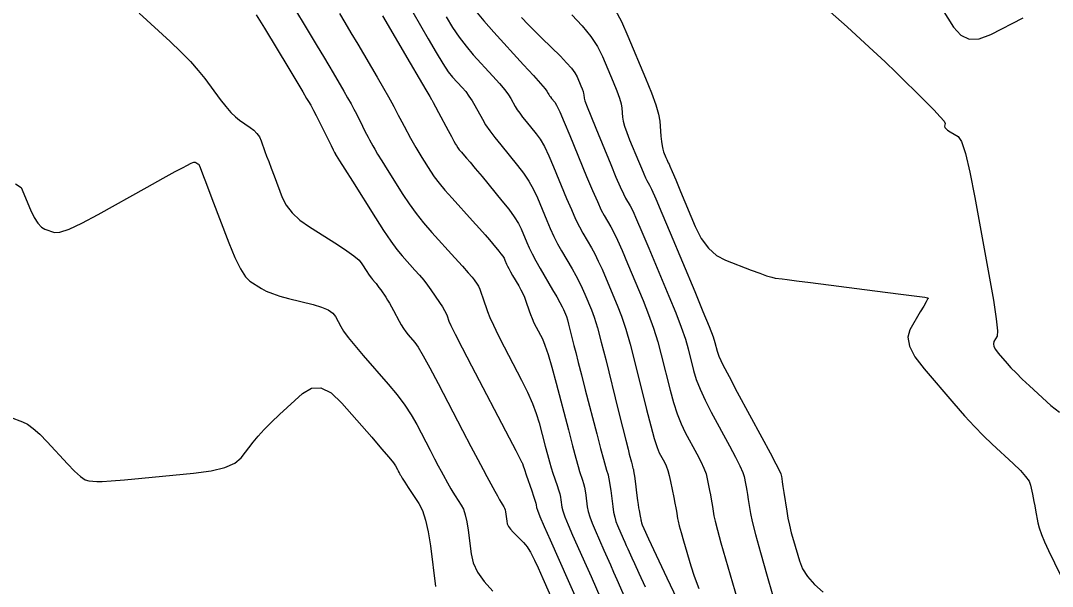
# Model space of a CAD drawing. Extents: x 2082232 to 2083549, y 592624 to 593832.
# Drawn here: x 2083057.2 to 2083118.3, y 592833.2 to 592866.6 of the extents above; entities that cross this region are included whole.
import ezdxf

# ---------------------------------------------------------------- set-up
doc = ezdxf.new("R2010")
doc.units = 0
doc.layers.add('DT_X_Contour_Major', color=7, linetype='Continuous')
doc.layers.add('DT_X_Contour_Minor', color=7, linetype='Continuous')

msp = doc.modelspace()

# ---------------------------------------------------------------- linework, layer by layer
at = {"layer": 'DT_X_Contour_Major'}
for points in [[(2083078.664, 592866.933), (2083080.311, 592864.131), (2083080.852, 592863.211), (2083081.239, 592862.552), (2083081.472, 592862.155), (2083081.552, 592862.018), (2083081.559, 592862.003), (2083081.589, 592861.949), (2083081.671, 592861.796), (2083081.806, 592861.546), (2083081.993, 592861.197), (2083082.565, 592860.137), (2083082.756, 592859.783), (2083082.901, 592859.516), (2083083, 592859.337), (2083083.054, 592859.245), (2083083.135, 592859.116), (2083083.17, 592859.063), (2083083.216, 592859.003), (2083083.273, 592858.935), (2083083.34, 592858.859), (2083083.532, 592858.647), (2083083.651, 592858.51), (2083083.862, 592858.259), (2083084.167, 592857.894), (2083084.564, 592857.414), (2083085.747, 592855.982), (2083086.151, 592855.474), (2083086.475, 592855.027), (2083086.718, 592854.639), (2083086.881, 592854.312), (2083087.209, 592853.517), (2083087.351, 592853.198), (2083087.531, 592852.834), (2083087.75, 592852.427), (2083088.007, 592851.976), (2083088.744, 592850.714), (2083088.992, 592850.287), (2083089.182, 592849.951), (2083089.314, 592849.706), (2083089.388, 592849.552), (2083089.508, 592849.264), (2083089.559, 592849.126), (2083089.619, 592848.928), (2083089.691, 592848.669), (2083089.772, 592848.351), (2083090.004, 592847.42), (2083090.111, 592846.993), (2083090.26, 592846.411), (2083090.45, 592845.672), (2083090.682, 592844.778), (2083091.355, 592842.184), (2083091.581, 592841.321), (2083091.752, 592840.674), (2083091.869, 592840.244), (2083091.931, 592840.031), (2083092.026, 592839.753), (2083092.063, 592839.618), (2083092.102, 592839.42), (2083092.143, 592839.159), (2083092.187, 592838.835), (2083092.307, 592837.889), (2083092.358, 592837.552), (2083092.421, 592837.251), (2083092.496, 592836.986), (2083092.583, 592836.758), (2083092.925, 592835.987), (2083093.017, 592835.779), (2083093.108, 592835.574), (2083093.198, 592835.371), (2083093.437, 592834.833), (2083093.585, 592834.51), (2083093.85, 592833.942), (2083094.233, 592833.131)], [(2083089.874, 592866.979), (2083090.492, 592866.332), (2083091.002, 592865.707), (2083091.404, 592865.105), (2083091.697, 592864.526), (2083092.335, 592863.011), (2083092.546, 592862.489), (2083092.701, 592862.058), (2083092.801, 592861.718), (2083092.844, 592861.469), (2083092.887, 592860.928), (2083092.925, 592860.692), (2083093.007, 592860.388), (2083093.135, 592860.018), (2083093.307, 592859.581), (2083093.824, 592858.327), (2083094.001, 592857.903), (2083094.145, 592857.57), (2083094.255, 592857.33), (2083094.332, 592857.182), (2083094.49, 592856.91), (2083094.611, 592856.657), (2083094.854, 592856.103), (2083095.218, 592855.247), (2083095.704, 592854.09), (2083097.164, 592850.602), (2083097.649, 592849.433), (2083098.01, 592848.542), (2083098.245, 592847.929), (2083098.356, 592847.595), (2083098.486, 592847.074), (2083098.597, 592846.776), (2083098.832, 592846.275), (2083099.193, 592845.569), (2083099.678, 592844.659), (2083101.139, 592841.961), (2083101.62, 592841.068), (2083101.967, 592840.412), (2083102.18, 592839.994), (2083102.259, 592839.813), (2083102.291, 592839.648), (2083102.31, 592839.543), (2083102.341, 592839.35), (2083102.385, 592839.071), (2083102.442, 592838.704), (2083102.612, 592837.611), (2083102.684, 592837.195), (2083102.774, 592836.767), (2083102.881, 592836.327), (2083103.005, 592835.876), (2083103.359, 592834.656), (2083103.547, 592834.197), (2083103.845, 592833.735), (2083104.252, 592833.271), (2083104.769, 592832.803)], [(2083056.927, 592856.99), (2083057.267, 592856.766), (2083057.833, 592855.433), (2083058.045, 592854.987), (2083058.257, 592854.648), (2083058.469, 592854.418), (2083058.681, 592854.295), (2083059.246, 592854.11), (2083059.567, 592854.125), (2083060.106, 592854.307), (2083060.863, 592854.656), (2083061.837, 592855.174), (2083064.727, 592856.776), (2083065.687, 592857.308), (2083066.4, 592857.702), (2083066.866, 592857.957), (2083067.085, 592858.074), (2083067.34, 592858.2), (2083067.429, 592858.239), (2083067.505, 592858.258), (2083067.567, 592858.258), (2083067.616, 592858.24), (2083067.728, 592858.165), (2083067.765, 592858.14), (2083067.792, 592858.12), (2083067.809, 592858.105), (2083067.816, 592858.097), (2083067.822, 592858.08), (2083067.871, 592857.952), (2083068.012, 592857.581), (2083068.246, 592856.967), (2083068.573, 592856.109), (2083069.568, 592853.498), (2083069.926, 592852.621), (2083070.254, 592851.949), (2083070.553, 592851.481), (2083070.821, 592851.218), (2083071.497, 592850.79), (2083071.788, 592850.633), (2083072.152, 592850.482), (2083072.59, 592850.337), (2083073.102, 592850.198), (2083074.565, 592849.837), (2083075.059, 592849.69), (2083075.445, 592849.523), (2083075.723, 592849.334), (2083075.892, 592849.124), (2083076.198, 592848.536), (2083076.368, 592848.264), (2083076.647, 592847.887), (2083077.036, 592847.407), (2083077.535, 592846.822), (2083079.011, 592845.125), (2083079.532, 592844.498), (2083079.987, 592843.889), (2083080.378, 592843.299), (2083080.703, 592842.727), (2083081.484, 592841.225), (2083081.752, 592840.711), (2083081.97, 592840.294), (2083082.139, 592839.974), (2083082.259, 592839.751), (2083082.512, 592839.287), (2083082.612, 592839.108), (2083082.723, 592838.921), (2083082.843, 592838.725), (2083082.974, 592838.521), (2083083.337, 592837.963), (2083083.465, 592837.715), (2083083.574, 592837.386), (2083083.666, 592836.978), (2083083.739, 592836.49), (2083083.912, 592835.082), (2083084.042, 592834.548), (2083084.299, 592833.999), (2083084.686, 592833.437), (2083085.201, 592832.861)]]:
    msp.add_lwpolyline(points, dxfattribs=at)
at = {"layer": 'DT_X_Contour_Minor'}
for points in [[(2083103.993, 592868.225), (2083106.186, 592866.271), (2083106.984, 592865.552), (2083107.734, 592864.861), (2083108.436, 592864.2), (2083109.089, 592863.566), (2083110.766, 592861.915), (2083111.315, 592861.365), (2083111.703, 592860.955), (2083111.93, 592860.685), (2083111.997, 592860.554), (2083111.96, 592860.391), (2083111.97, 592860.325), (2083112.028, 592860.248), (2083112.135, 592860.162), (2083112.289, 592860.064), (2083112.765, 592859.792), (2083112.96, 592859.488), (2083113.189, 592858.784), (2083113.452, 592857.677), (2083113.748, 592856.169), (2083114.582, 592851.611), (2083114.846, 592850.101), (2083115.016, 592848.989), (2083115.09, 592848.274), (2083115.068, 592847.958), (2083114.882, 592847.643), (2083114.846, 592847.512), (2083114.876, 592847.353), (2083114.973, 592847.166), (2083115.136, 592846.952), (2083115.66, 592846.343), (2083115.89, 592846.09), (2083116.189, 592845.785), (2083116.557, 592845.428), (2083116.993, 592845.021), (2083118.247, 592843.865), (2083118.762, 592843.47)], [(2083073.226, 592867.749), (2083074.395, 592865.812), (2083074.808, 592865.126), (2083075.171, 592864.52), (2083075.484, 592863.994), (2083075.747, 592863.549), (2083076.382, 592862.468), (2083076.607, 592862.08), (2083076.807, 592861.726), (2083076.98, 592861.405), (2083077.128, 592861.118), (2083077.487, 592860.398), (2083077.614, 592860.145), (2083077.726, 592859.925), (2083077.822, 592859.739), (2083077.903, 592859.586), (2083078.099, 592859.223), (2083078.207, 592859.034), (2083078.384, 592858.74), (2083078.63, 592858.34), (2083078.945, 592857.835), (2083079.879, 592856.348), (2083080.249, 592855.789), (2083080.658, 592855.23), (2083081.108, 592854.67), (2083081.597, 592854.109), (2083082.954, 592852.611), (2083083.408, 592852.107), (2083083.751, 592851.72), (2083083.983, 592851.449), (2083084.104, 592851.294), (2083084.28, 592851.037), (2083084.35, 592850.915), (2083084.43, 592850.741), (2083084.518, 592850.516), (2083084.616, 592850.239), (2083084.888, 592849.432), (2083085.026, 592849.075), (2083085.235, 592848.607), (2083085.515, 592848.029), (2083085.867, 592847.341), (2083086.901, 592845.359), (2083087.257, 592844.644), (2083087.55, 592843.984), (2083087.78, 592843.381), (2083087.946, 592842.834), (2083088.305, 592841.45), (2083088.435, 592840.962), (2083088.554, 592840.534), (2083088.664, 592840.168), (2083088.762, 592839.863), (2083089.012, 592839.131), (2083089.097, 592838.871), (2083089.163, 592838.641), (2083089.21, 592838.44), (2083089.239, 592838.268), (2083089.292, 592837.85), (2083089.347, 592837.629), (2083089.471, 592837.279), (2083089.665, 592836.799), (2083089.929, 592836.191), (2083090.724, 592834.398), (2083091.021, 592833.729), (2083091.606, 592832.412)], [(2083080.016, 592867.943), (2083081.374, 592865.559), (2083081.847, 592864.748), (2083082.245, 592864.102), (2083082.569, 592863.62), (2083082.82, 592863.304), (2083083.388, 592862.682), (2083083.596, 592862.44), (2083083.791, 592862.18), (2083083.974, 592861.903), (2083084.145, 592861.609), (2083084.585, 592860.801), (2083084.777, 592860.479), (2083085.021, 592860.118), (2083085.319, 592859.72), (2083085.669, 592859.283), (2083086.674, 592858.066), (2083087.03, 592857.605), (2083087.343, 592857.132), (2083087.613, 592856.648), (2083087.841, 592856.152), (2083088.393, 592854.816), (2083088.603, 592854.328), (2083088.819, 592853.866), (2083089.042, 592853.428), (2083089.272, 592853.017), (2083089.894, 592851.953), (2083090.116, 592851.561), (2083090.316, 592851.181), (2083090.495, 592850.814), (2083090.651, 592850.46), (2083091.039, 592849.532), (2083091.202, 592849.087), (2083091.398, 592848.448), (2083091.627, 592847.614), (2083091.89, 592846.586), (2083092.636, 592843.587), (2083092.886, 592842.581), (2083093.079, 592841.811), (2083093.212, 592841.278), (2083093.288, 592840.982), (2083093.411, 592840.509), (2083093.452, 592840.351), (2083093.483, 592840.233), (2083093.504, 592840.154), (2083093.516, 592840.115), (2083093.533, 592840.065), (2083093.544, 592840.008), (2083093.563, 592839.876), (2083093.591, 592839.67), (2083093.627, 592839.388), (2083093.734, 592838.537), (2083093.773, 592838.242), (2083093.807, 592837.996), (2083093.837, 592837.798), (2083093.864, 592837.65), (2083093.929, 592837.319), (2083093.95, 592837.209), (2083093.966, 592837.128), (2083093.976, 592837.076), (2083093.98, 592837.052), (2083093.984, 592837.029), (2083093.987, 592837.015), (2083093.992, 592836.993), (2083094.001, 592836.962), (2083094.013, 592836.921), (2083094.047, 592836.802), (2083094.149, 592836.572), (2083094.428, 592835.972), (2083094.885, 592835.002), (2083095.519, 592833.663), (2083097.447, 592829.597)], [(2083111.482, 592867.852), (2083112.49, 592866.261), (2083112.911, 592865.786), (2083113.418, 592865.553), (2083114.011, 592865.562), (2083114.69, 592865.814), (2083116.615, 592866.809)], [(2083064.264, 592867.088), (2083066.093, 592865.4), (2083066.736, 592864.788), (2083067.293, 592864.219), (2083067.763, 592863.693), (2083068.147, 592863.211), (2083069.055, 592861.981), (2083069.383, 592861.558), (2083069.684, 592861.21), (2083069.959, 592860.939), (2083070.209, 592860.744), (2083070.838, 592860.324), (2083071.055, 592860.156), (2083071.235, 592859.968), (2083071.378, 592859.76), (2083071.482, 592859.531), (2083071.712, 592858.893), (2083071.81, 592858.624), (2083071.932, 592858.295), (2083072.079, 592857.905), (2083072.249, 592857.456), (2083072.736, 592856.178), (2083072.974, 592855.71), (2083073.32, 592855.263), (2083073.777, 592854.838), (2083074.342, 592854.434), (2083075.997, 592853.386), (2083076.553, 592853.021), (2083076.982, 592852.71), (2083077.283, 592852.454), (2083077.455, 592852.254), (2083077.745, 592851.792), (2083077.848, 592851.632), (2083077.937, 592851.5), (2083078.014, 592851.395), (2083078.078, 592851.318), (2083078.232, 592851.148), (2083078.296, 592851.073), (2083078.373, 592850.973), (2083078.463, 592850.848), (2083078.567, 592850.7), (2083078.859, 592850.271), (2083078.971, 592850.101), (2083079.085, 592849.913), (2083079.203, 592849.706), (2083079.323, 592849.481), (2083079.649, 592848.856), (2083079.774, 592848.629), (2083079.906, 592848.418), (2083080.045, 592848.223), (2083080.191, 592848.044), (2083080.587, 592847.588), (2083080.785, 592847.308), (2083081.082, 592846.81), (2083081.476, 592846.095), (2083081.969, 592845.161), (2083083.414, 592842.382), (2083083.91, 592841.43), (2083084.315, 592840.658), (2083084.628, 592840.065), (2083084.849, 592839.653), (2083085.318, 592838.793), (2083085.476, 592838.504), (2083085.601, 592838.279), (2083085.692, 592838.12), (2083085.749, 592838.026), (2083085.856, 592837.862), (2083085.894, 592837.789), (2083085.926, 592837.692), (2083085.953, 592837.572), (2083085.974, 592837.428), (2083086.025, 592837.014), (2083086.063, 592836.856), (2083086.139, 592836.695), (2083086.253, 592836.53), (2083086.405, 592836.36), (2083086.859, 592835.903), (2083087.015, 592835.743), (2083087.141, 592835.606), (2083087.237, 592835.491), (2083087.302, 592835.399), (2083087.439, 592835.185), (2083087.522, 592835.027), (2083087.671, 592834.713), (2083087.886, 592834.242), (2083088.165, 592833.616), (2083088.998, 592831.739)], [(2083071.193, 592866.99), (2083071.677, 592866.192), (2083073.114, 592863.809), (2083073.592, 592863.016), (2083073.947, 592862.427), (2083074.179, 592862.04), (2083074.289, 592861.857), (2083074.418, 592861.637), (2083074.485, 592861.515), (2083074.591, 592861.313), (2083074.734, 592861.031), (2083074.916, 592860.668), (2083075.627, 592859.243), (2083075.753, 592858.99), (2083075.83, 592858.836), (2083075.858, 592858.781), (2083075.866, 592858.766), (2083075.932, 592858.66), (2083076.125, 592858.352), (2083076.445, 592857.842), (2083076.891, 592857.13), (2083078.251, 592854.964), (2083078.733, 592854.214), (2083079.158, 592853.589), (2083079.526, 592853.088), (2083079.837, 592852.713), (2083080.593, 592851.88), (2083080.865, 592851.571), (2083081.113, 592851.272), (2083081.338, 592850.981), (2083081.539, 592850.699), (2083082.045, 592849.959), (2083082.216, 592849.702), (2083082.349, 592849.484), (2083082.445, 592849.307), (2083082.503, 592849.17), (2083082.608, 592848.857), (2083082.722, 592848.604), (2083082.982, 592848.079), (2083083.389, 592847.282), (2083083.944, 592846.214), (2083086.17, 592841.946), (2083086.566, 592841.188), (2083086.806, 592840.727), (2083086.891, 592840.564), (2083086.911, 592840.525), (2083086.924, 592840.501), (2083086.928, 592840.492), (2083086.932, 592840.486), (2083086.939, 592840.473), (2083086.956, 592840.424), (2083087.003, 592840.288), (2083087.08, 592840.065), (2083087.186, 592839.754), (2083087.509, 592838.809), (2083087.616, 592838.492), (2083087.694, 592838.249), (2083087.744, 592838.08), (2083087.766, 592837.985), (2083087.785, 592837.831), (2083087.842, 592837.667), (2083087.997, 592837.292), (2083088.25, 592836.706), (2083088.601, 592835.908), (2083089.67, 592833.499), (2083090.06, 592832.62)], [(2083076.129, 592867.061), (2083076.442, 592866.535), (2083076.801, 592865.928), (2083077.206, 592865.241), (2083078.347, 592863.3), (2083078.73, 592862.646), (2083079.023, 592862.139), (2083079.226, 592861.78), (2083079.34, 592861.568), (2083079.523, 592861.201), (2083079.601, 592861.047), (2083079.698, 592860.861), (2083079.814, 592860.642), (2083079.948, 592860.392), (2083080.332, 592859.68), (2083080.481, 592859.408), (2083080.642, 592859.128), (2083080.815, 592858.838), (2083081, 592858.54), (2083081.507, 592857.732), (2083081.73, 592857.404), (2083082.018, 592857.027), (2083082.372, 592856.602), (2083082.791, 592856.128), (2083083.996, 592854.798), (2083084.41, 592854.34), (2083084.745, 592853.964), (2083085.003, 592853.67), (2083085.183, 592853.458), (2083085.56, 592853.002), (2083085.688, 592852.841), (2083085.791, 592852.699), (2083085.868, 592852.575), (2083085.92, 592852.471), (2083086.024, 592852.218), (2083086.076, 592852.106), (2083086.151, 592851.96), (2083086.251, 592851.779), (2083086.374, 592851.564), (2083086.737, 592850.944), (2083086.865, 592850.714), (2083086.977, 592850.487), (2083087.074, 592850.264), (2083087.155, 592850.045), (2083087.35, 592849.466), (2083087.431, 592849.243), (2083087.529, 592849.008), (2083087.642, 592848.762), (2083087.772, 592848.504), (2083088.139, 592847.801), (2083088.293, 592847.439), (2083088.48, 592846.884), (2083088.701, 592846.134), (2083088.955, 592845.189), (2083089.676, 592842.41), (2083089.921, 592841.474), (2083090.115, 592840.752), (2083090.257, 592840.243), (2083090.347, 592839.947), (2083090.519, 592839.442), (2083090.58, 592839.244), (2083090.632, 592839.03), (2083090.677, 592838.799), (2083090.713, 592838.552), (2083090.799, 592837.869), (2083090.852, 592837.59), (2083090.946, 592837.265), (2083091.081, 592836.893), (2083091.256, 592836.475), (2083091.778, 592835.297), (2083091.973, 592834.858), (2083092.166, 592834.423), (2083092.357, 592833.993), (2083092.546, 592833.568), (2083093.046, 592832.439)], [(2083084.172, 592867.228), (2083084.667, 592866.63), (2083085.271, 592865.95), (2083087.028, 592864.027), (2083087.608, 592863.389), (2083088.031, 592862.917), (2083088.297, 592862.612), (2083088.406, 592862.472), (2083088.488, 592862.323), (2083088.523, 592862.263), (2083088.568, 592862.197), (2083088.623, 592862.123), (2083088.688, 592862.042), (2083088.874, 592861.817), (2083088.982, 592861.629), (2083089.166, 592861.236), (2083089.426, 592860.638), (2083089.763, 592859.833), (2083090.761, 592857.415), (2083091.106, 592856.589), (2083091.395, 592855.929), (2083091.627, 592855.432), (2083091.802, 592855.1), (2083092.192, 592854.432), (2083092.363, 592854.109), (2083092.585, 592853.642), (2083092.856, 592853.031), (2083093.178, 592852.275), (2083094.102, 592850.067), (2083094.429, 592849.245), (2083094.718, 592848.435), (2083094.97, 592847.637), (2083095.182, 592846.852), (2083095.699, 592844.774), (2083095.901, 592844.032), (2083096.119, 592843.367), (2083096.353, 592842.777), (2083096.602, 592842.263), (2083097.289, 592840.993), (2083097.521, 592840.544), (2083097.701, 592840.149), (2083097.83, 592839.807), (2083097.907, 592839.518), (2083098.044, 592838.82), (2083098.093, 592838.565), (2083098.137, 592838.323), (2083098.176, 592838.094), (2083098.211, 592837.878), (2083098.298, 592837.32), (2083098.365, 592837.004), (2083098.501, 592836.474), (2083098.706, 592835.731), (2083098.981, 592834.775), (2083099.804, 592831.941)], [(2083092.447, 592867.289), (2083092.815, 592866.585), (2083093.2, 592865.727), (2083094.25, 592863.233), (2083094.598, 592862.372), (2083094.853, 592861.663), (2083095.017, 592861.103), (2083095.089, 592860.693), (2083095.159, 592859.802), (2083095.189, 592859.493), (2083095.225, 592859.236), (2083095.268, 592859.031), (2083095.317, 592858.877), (2083095.458, 592858.535), (2083095.506, 592858.42), (2083095.546, 592858.329), (2083095.576, 592858.264), (2083095.596, 592858.223), (2083095.64, 592858.149), (2083095.695, 592858.028), (2083095.827, 592857.718), (2083096.037, 592857.22), (2083096.325, 592856.535), (2083097.194, 592854.456), (2083097.551, 592853.747), (2083097.967, 592853.178), (2083098.444, 592852.749), (2083098.981, 592852.461), (2083100.494, 592851.879), (2083101.009, 592851.686), (2083101.421, 592851.542), (2083101.729, 592851.448), (2083101.933, 592851.404), (2083102.339, 592851.352), (2083102.627, 592851.315), (2083103.188, 592851.243), (2083104.022, 592851.136), (2083108.443, 592850.57), (2083109.532, 592850.43), (2083110.311, 592850.329), (2083110.782, 592850.267), (2083110.944, 592850.243), (2083110.964, 592850.232), (2083110.97, 592850.228), (2083110.975, 592850.223), (2083110.979, 592850.218), (2083110.98, 592850.214), (2083110.983, 592850.2), (2083110.954, 592850.147), (2083110.867, 592849.995), (2083110.722, 592849.746), (2083110.518, 592849.399), (2083109.895, 592848.345), (2083109.773, 592847.903), (2083109.875, 592847.368), (2083110.199, 592846.742), (2083110.747, 592846.022), (2083112.505, 592843.98), (2083113.14, 592843.256), (2083113.73, 592842.614), (2083114.272, 592842.055), (2083114.768, 592841.579), (2083116.027, 592840.418), (2083116.445, 592840.012), (2083116.756, 592839.665), (2083116.958, 592839.376), (2083117.052, 592839.145), (2083117.16, 592838.608), (2083117.202, 592838.398), (2083117.247, 592838.168), (2083117.294, 592837.921), (2083117.344, 592837.655), (2083117.48, 592836.92), (2083117.558, 592836.61), (2083117.69, 592836.233), (2083117.877, 592835.787), (2083118.117, 592835.272), (2083118.83, 592833.81)], [(2083082.441, 592866.867), (2083082.816, 592866.245), (2083083.208, 592865.665), (2083083.618, 592865.125), (2083084.045, 592864.627), (2083085.208, 592863.354), (2083085.602, 592862.914), (2083085.911, 592862.549), (2083086.135, 592862.257), (2083086.276, 592862.041), (2083086.536, 592861.562), (2083086.65, 592861.371), (2083086.795, 592861.157), (2083086.971, 592860.921), (2083087.179, 592860.662), (2083087.774, 592859.942), (2083088.006, 592859.617), (2083088.255, 592859.184), (2083088.52, 592858.643), (2083088.802, 592857.993), (2083089.577, 592856.115), (2083089.854, 592855.459), (2083090.107, 592854.897), (2083090.335, 592854.43), (2083090.537, 592854.058), (2083091.043, 592853.193), (2083091.24, 592852.835), (2083091.45, 592852.412), (2083091.675, 592851.922), (2083091.914, 592851.367), (2083092.571, 592849.799), (2083092.819, 592849.151), (2083093.073, 592848.382), (2083093.332, 592847.492), (2083093.596, 592846.481), (2083094.306, 592843.624), (2083094.553, 592842.66), (2083094.762, 592841.912), (2083094.932, 592841.381), (2083095.064, 592841.065), (2083095.365, 592840.51), (2083095.472, 592840.282), (2083095.569, 592840.017), (2083095.655, 592839.713), (2083095.731, 592839.371), (2083095.92, 592838.407), (2083095.984, 592838.077), (2083096.035, 592837.81), (2083096.072, 592837.606), (2083096.096, 592837.465), (2083096.141, 592837.174), (2083096.176, 592837.01), (2083096.247, 592836.734), (2083096.354, 592836.347), (2083096.497, 592835.848), (2083096.926, 592834.371), (2083097.127, 592833.76), (2083097.407, 592833.034)], [(2083086.906, 592866.831), (2083087.299, 592866.418), (2083087.7, 592866.009), (2083088.107, 592865.604), (2083089.203, 592864.531), (2083089.574, 592864.153), (2083089.862, 592863.826), (2083090.069, 592863.55), (2083090.194, 592863.324), (2083090.419, 592862.79), (2083090.494, 592862.605), (2083090.549, 592862.453), (2083090.584, 592862.333), (2083090.599, 592862.245), (2083090.614, 592862.054), (2083090.661, 592861.89), (2083090.79, 592861.541), (2083091.002, 592861.006), (2083091.296, 592860.286), (2083092.19, 592858.119), (2083092.496, 592857.385), (2083092.745, 592856.811), (2083092.935, 592856.397), (2083093.067, 592856.141), (2083093.341, 592855.671), (2083093.487, 592855.383), (2083093.719, 592854.873), (2083094.037, 592854.139), (2083094.441, 592853.182), (2083095.633, 592850.334), (2083096.039, 592849.339), (2083096.364, 592848.489), (2083096.607, 592847.783), (2083096.769, 592847.223), (2083097.092, 592845.924), (2083097.249, 592845.404), (2083097.476, 592844.821), (2083097.773, 592844.173), (2083098.14, 592843.461), (2083099.214, 592841.477), (2083099.57, 592840.806), (2083099.834, 592840.28), (2083100.005, 592839.9), (2083100.083, 592839.666), (2083100.167, 592839.234), (2083100.201, 592839.054), (2083100.239, 592838.837), (2083100.281, 592838.583), (2083100.327, 592838.291), (2083100.455, 592837.465), (2083100.553, 592837.002), (2083100.751, 592836.231), (2083101.048, 592835.153), (2083101.445, 592833.767), (2083102.638, 592829.663)], [(2083056.619, 592843.163), (2083057.352, 592842.898), (2083057.649, 592842.75), (2083057.991, 592842.503), (2083058.376, 592842.158), (2083058.805, 592841.714), (2083060.009, 592840.398), (2083060.426, 592839.965), (2083060.777, 592839.653), (2083061.059, 592839.462), (2083061.275, 592839.392), (2083061.759, 592839.365), (2083062.062, 592839.37), (2083062.606, 592839.405), (2083063.392, 592839.468), (2083064.419, 592839.561), (2083067.48, 592839.849), (2083068.518, 592839.987), (2083069.335, 592840.185), (2083069.932, 592840.443), (2083070.308, 592840.761), (2083071.016, 592841.69), (2083071.312, 592842.053), (2083071.669, 592842.447), (2083072.088, 592842.872), (2083072.568, 592843.326), (2083073.929, 592844.58), (2083074.458, 592844.896), (2083075.024, 592844.905), (2083075.628, 592844.607), (2083076.269, 592844.001), (2083078.03, 592841.977), (2083078.613, 592841.303), (2083079.042, 592840.797), (2083079.317, 592840.46), (2083079.437, 592840.292), (2083079.554, 592840.069), (2083079.593, 592839.992), (2083079.626, 592839.93), (2083079.651, 592839.882), (2083079.669, 592839.849), (2083079.707, 592839.78), (2083079.748, 592839.713), (2083079.844, 592839.563), (2083079.994, 592839.331), (2083080.199, 592839.015), (2083080.819, 592838.065), (2083081.036, 592837.64), (2083081.222, 592837.08), (2083081.379, 592836.384), (2083081.505, 592835.551), (2083081.8, 592833.151)]]:
    msp.add_lwpolyline(points, dxfattribs=at)

doc.saveas('drawing.dxf')
